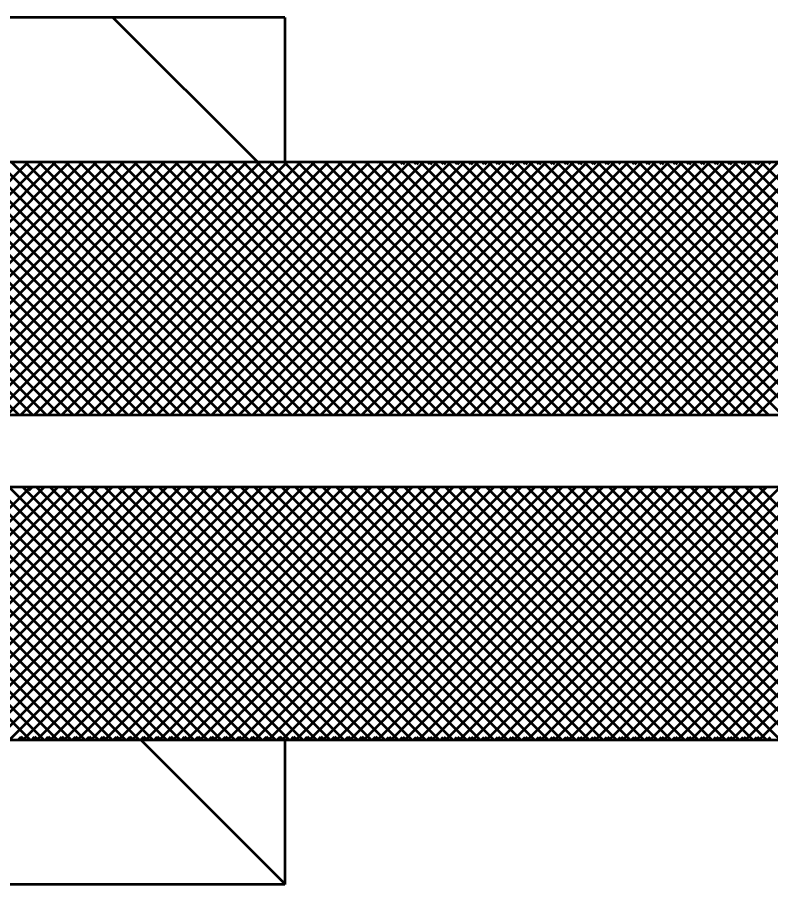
# Model space of a CAD drawing. Extents: x -1 to 679, y 0 to 440.
# Drawn here: x 177.9 to 185.72, y 355.09 to 364.09 of the extents above; entities that cross this region are included whole.
import ezdxf

# ---------------------------------------------------------------- set-up
doc = ezdxf.new("R2010")
doc.units = 0
doc.header["$LTSCALE"] = 0.8
doc.layers.add('1', color=7, linetype='Continuous', lineweight=53)

msp = doc.modelspace()

# ---------------------------------------------------------------- linework, layer by layer
at = {"layer": '1'}
for p, q in [((180.6795, 364.0944), (153.4295, 364.0944)), ((180.3957, 362.5944), (178.8957, 364.0944)), ((180.6795, 364.0944), (180.6795, 362.5944)), ((177.9191, 359.9694), (175.2941, 362.5944)), ((175.3958, 359.9694), (178.0208, 362.5944)), ((178.0605, 359.9694), (175.4355, 362.5944)), ((175.5373, 359.9694), (178.1623, 362.5944)), ((178.2019, 359.9694), (175.5769, 362.5944)), ((175.6787, 359.9694), (178.3037, 362.5944)), ((178.3433, 359.9694), (175.7183, 362.5944)), ((175.8201, 359.9694), (178.4451, 362.5944)), ((178.4847, 359.9694), (175.8597, 362.5944)), ((175.9615, 359.9694), (178.5865, 362.5944)), ((178.6262, 359.9694), (176.0012, 362.5944)), ((176.1029, 359.9694), (178.7279, 362.5944)), ((178.7676, 359.9694), (176.1426, 362.5944)), ((176.2443, 359.9694), (178.8693, 362.5944)), ((178.909, 359.9694), (176.284, 362.5944)), ((176.3858, 359.9694), (179.0108, 362.5944)), ((179.0504, 359.9694), (176.4254, 362.5944)), ((176.5272, 359.9694), (179.1522, 362.5944)), ((179.1918, 359.9694), (176.5668, 362.5944)), ((176.6687, 359.9694), (179.2937, 362.5944)), ((179.3332, 359.9694), (176.7082, 362.5944)), ((176.8101, 359.9694), (179.4351, 362.5944)), ((179.4747, 359.9694), (176.8497, 362.5944)), ((176.9515, 359.9694), (179.5765, 362.5944)), ((179.6161, 359.9694), (176.9911, 362.5944)), ((177.0929, 359.9694), (179.7179, 362.5944)), ((179.7575, 359.9694), (177.1325, 362.5944)), ((177.2343, 359.9694), (179.8593, 362.5944)), ((179.8989, 359.9694), (177.2739, 362.5944)), ((177.3757, 359.9694), (180.0007, 362.5944)), ((180.0404, 359.9694), (177.4154, 362.5944)), ((177.5172, 359.9694), (180.1422, 362.5944)), ((180.1818, 359.9694), (177.5568, 362.5944)), ((177.6586, 359.9694), (180.2836, 362.5944)), ((180.3233, 359.9694), (177.6983, 362.5944)), ((177.8, 359.9694), (180.425, 362.5944)), ((180.4647, 359.9694), (177.8397, 362.5944)), ((177.9254, 362.5869), (177.9179, 362.5944)), ((177.9414, 359.9694), (180.5664, 362.5944)), ((177.9615, 362.5869), (177.969, 362.5944)), ((180.6061, 359.9694), (177.9811, 362.5944)), ((178.0668, 362.5869), (178.0593, 362.5944)), ((178.0828, 359.9694), (180.7078, 362.5944)), ((178.1029, 362.5869), (178.1104, 362.5944)), ((180.7475, 359.9694), (178.1225, 362.5944)), ((178.2082, 362.5869), (178.2007, 362.5944)), ((178.2242, 359.9694), (180.8492, 362.5944)), ((178.2443, 362.5869), (178.2518, 362.5944)), ((180.8889, 359.9694), (178.2639, 362.5944)), ((178.3497, 362.5869), (178.3422, 362.5944)), ((178.3657, 359.9694), (180.9907, 362.5944)), ((178.3858, 362.5869), (178.3932, 362.5944)), ((181.0303, 359.9694), (178.4053, 362.5944)), ((178.4911, 362.5869), (178.4836, 362.5944)), ((178.5071, 359.9694), (181.1321, 362.5944)), ((178.5272, 362.5869), (178.5347, 362.5944)), ((181.1718, 359.9694), (178.5468, 362.5944)), ((178.6325, 362.5869), (178.625, 362.5944)), ((178.6485, 359.9694), (181.2735, 362.5944)), ((178.6686, 362.5869), (178.6761, 362.5944)), ((181.3132, 359.9694), (178.6882, 362.5944)), ((178.7739, 362.5869), (178.7664, 362.5944)), ((178.7899, 359.9694), (181.4149, 362.5944)), ((178.81, 362.5869), (178.8175, 362.5944)), ((181.4546, 359.9694), (178.8296, 362.5944)), ((178.9153, 362.5869), (178.9078, 362.5944)), ((178.9314, 359.9694), (181.5564, 362.5944)), ((178.9514, 362.5869), (178.9589, 362.5944)), ((181.596, 359.9694), (178.971, 362.5944)), ((179.0567, 362.5869), (179.0493, 362.5944)), ((179.0728, 359.9694), (181.6978, 362.5944)), ((179.0928, 362.5869), (179.1003, 362.5944)), ((181.7374, 359.9694), (179.1124, 362.5944)), ((179.1982, 362.5869), (179.1907, 362.5944)), ((179.2142, 359.9694), (181.8392, 362.5944)), ((179.2343, 362.5869), (179.2417, 362.5944)), ((181.8788, 359.9694), (179.2538, 362.5944)), ((179.3396, 362.5869), (179.3321, 362.5944)), ((179.3557, 359.9694), (181.9807, 362.5944)), ((179.3757, 362.5869), (179.3832, 362.5944)), ((182.0203, 359.9694), (179.3953, 362.5944)), ((179.481, 362.5869), (179.4735, 362.5944)), ((179.4971, 359.9694), (182.1221, 362.5944)), ((179.5171, 362.5869), (179.5246, 362.5944)), ((182.1617, 359.9694), (179.5367, 362.5944)), ((179.6224, 362.5869), (179.6149, 362.5944)), ((179.6385, 359.9694), (182.2635, 362.5944)), ((179.6585, 362.5869), (179.666, 362.5944)), ((182.3031, 359.9694), (179.6781, 362.5944)), ((179.7638, 362.5869), (179.7563, 362.5944)), ((179.7799, 359.9694), (182.4049, 362.5944)), ((179.7999, 362.5869), (179.8074, 362.5944)), ((182.4445, 359.9694), (179.8195, 362.5944)), ((179.9052, 362.5869), (179.8978, 362.5944)), ((179.9213, 359.9694), (182.5463, 362.5944)), ((179.9413, 362.5869), (179.9488, 362.5944)), ((182.586, 359.9694), (179.961, 362.5944)), ((180.0467, 362.5869), (180.0392, 362.5944)), ((180.0627, 359.9694), (182.6877, 362.5944)), ((180.0828, 362.5869), (180.0902, 362.5944)), ((182.7274, 359.9694), (180.1024, 362.5944)), ((180.1882, 362.5869), (180.1807, 362.5944)), ((180.2042, 359.9694), (182.8292, 362.5944)), ((180.2242, 362.5869), (180.2317, 362.5944)), ((182.8688, 359.9694), (180.2438, 362.5944)), ((180.3296, 362.5869), (180.3221, 362.5944)), ((180.3456, 359.9694), (182.9706, 362.5944)), ((180.3656, 362.5869), (180.3731, 362.5944)), ((183.0102, 359.9694), (180.3852, 362.5944)), ((180.471, 362.5869), (180.4635, 362.5944)), ((180.487, 359.9694), (183.112, 362.5944)), ((180.5071, 362.5869), (180.5146, 362.5944)), ((183.1517, 359.9694), (180.5267, 362.5944)), ((180.6124, 362.5869), (180.6049, 362.5944)), ((180.6284, 359.9694), (183.2534, 362.5944)), ((183.2931, 359.9694), (180.6681, 362.5944)), ((180.7538, 362.5869), (180.7463, 362.5944)), ((180.7698, 359.9694), (183.3948, 362.5944)), ((180.7899, 362.5869), (180.7974, 362.5944)), ((183.4345, 359.9694), (180.8095, 362.5944)), ((180.8953, 362.5869), (180.8877, 362.5944)), ((180.9112, 359.9694), (183.5362, 362.5944)), ((180.9313, 362.5869), (180.9388, 362.5944)), ((183.5759, 359.9694), (180.9509, 362.5944)), ((181.0367, 362.5869), (181.0292, 362.5944)), ((181.0527, 359.9694), (183.6777, 362.5944)), ((181.0727, 362.5869), (181.0803, 362.5944)), ((183.7173, 359.9694), (181.0923, 362.5944)), ((181.1781, 362.5869), (181.1706, 362.5944)), ((181.1941, 359.9694), (183.8191, 362.5944)), ((181.2142, 362.5869), (181.2217, 362.5944)), ((183.8587, 359.9694), (181.2337, 362.5944)), ((181.3195, 362.5869), (181.312, 362.5944)), ((181.3355, 359.9694), (183.9605, 362.5944)), ((181.3556, 362.5869), (181.3631, 362.5944)), ((184.0002, 359.9694), (181.3752, 362.5944)), ((181.4609, 362.5869), (181.4534, 362.5944)), ((181.477, 359.9694), (184.102, 362.5944)), ((181.497, 362.5869), (181.5045, 362.5944)), ((184.1416, 359.9694), (181.5166, 362.5944)), ((181.6023, 362.5869), (181.5948, 362.5944)), ((181.6184, 359.9694), (184.2434, 362.5944)), ((181.6384, 362.5869), (181.6459, 362.5944)), ((184.283, 359.9694), (181.658, 362.5944)), ((181.7438, 362.5869), (181.7362, 362.5944)), ((181.7598, 359.9694), (184.3848, 362.5944)), ((181.7798, 362.5869), (181.7873, 362.5944)), ((184.4244, 359.9694), (181.7994, 362.5944)), ((181.9, 362.5721), (181.8777, 362.5944)), ((181.9013, 359.9694), (184.5263, 362.5944)), ((181.9064, 362.5721), (181.9288, 362.5944)), ((184.5658, 359.9694), (181.9408, 362.5944)), ((182.0414, 362.5721), (182.0191, 362.5944)), ((182.0427, 359.9694), (184.6677, 362.5944)), ((182.0478, 362.5721), (182.0702, 362.5944)), ((184.7072, 359.9694), (182.0822, 362.5944)), ((182.1828, 362.5721), (182.1605, 362.5944)), ((182.1841, 359.9694), (184.8091, 362.5944)), ((182.1892, 362.5721), (182.2116, 362.5944)), ((184.8487, 359.9694), (182.2237, 362.5944)), ((182.3243, 362.5721), (182.3019, 362.5944)), ((182.3255, 359.9694), (184.9505, 362.5944)), ((182.3307, 362.5721), (182.353, 362.5944)), ((184.9901, 359.9694), (182.3651, 362.5944)), ((182.4657, 362.5721), (182.4433, 362.5944)), ((182.4669, 359.9694), (185.0919, 362.5944)), ((182.4721, 362.5721), (182.4944, 362.5944)), ((185.1316, 359.9694), (182.5066, 362.5944)), ((182.6071, 362.5721), (182.5847, 362.5944)), ((182.6083, 359.9694), (185.2333, 362.5944)), ((182.6135, 362.5721), (182.6358, 362.5944)), ((185.273, 359.9694), (182.648, 362.5944)), ((182.7486, 362.5721), (182.7262, 362.5944)), ((182.7498, 359.9694), (185.3748, 362.5944)), ((182.7549, 362.5721), (182.7772, 362.5944)), ((185.4144, 359.9694), (182.7894, 362.5944)), ((182.89, 362.5721), (182.8677, 362.5944)), ((182.8912, 359.9694), (185.5162, 362.5944)), ((182.8963, 362.5721), (182.9187, 362.5944)), ((185.5558, 359.9694), (182.9308, 362.5944)), ((183.0314, 362.5721), (183.0091, 362.5944)), ((183.0326, 359.9694), (185.6576, 362.5944)), ((183.0378, 362.5721), (183.0602, 362.5944)), ((185.6972, 359.9694), (183.0722, 362.5944)), ((183.1728, 362.5721), (183.1505, 362.5944)), ((183.174, 359.9694), (185.799, 362.5944)), ((183.1792, 362.5721), (183.2016, 362.5944)), ((185.8387, 359.9694), (183.2137, 362.5944)), ((183.3142, 362.5721), (183.2919, 362.5944)), ((183.3154, 359.9694), (185.9404, 362.5944)), ((183.3207, 362.5721), (183.343, 362.5944)), ((185.9801, 359.9694), (183.3551, 362.5944)), ((183.4557, 362.5721), (183.4333, 362.5944)), ((183.4568, 359.9694), (186.0818, 362.5944)), ((183.4621, 362.5721), (183.4844, 362.5944)), ((186.1215, 359.9694), (183.4965, 362.5944)), ((183.5971, 362.5721), (183.5747, 362.5944)), ((183.5983, 359.9694), (186.2233, 362.5944)), ((183.6035, 362.5721), (183.6258, 362.5944)), ((186.2629, 359.9694), (183.6379, 362.5944)), ((183.7385, 362.5721), (183.7162, 362.5944)), ((183.7397, 359.9694), (186.3647, 362.5944)), ((183.7449, 362.5721), (183.7672, 362.5944)), ((186.4043, 359.9694), (183.7793, 362.5944)), ((183.8799, 362.5721), (183.8576, 362.5944)), ((183.8811, 359.9694), (186.5061, 362.5944)), ((183.8863, 362.5721), (183.9087, 362.5944)), ((186.5457, 359.9694), (183.9207, 362.5944)), ((184.0213, 362.5721), (183.999, 362.5944)), ((184.0226, 359.9694), (186.6476, 362.5944)), ((184.0277, 362.5721), (184.0501, 362.5944)), ((186.6872, 359.9694), (184.0622, 362.5944)), ((184.1627, 362.5721), (184.1404, 362.5944)), ((184.164, 359.9694), (186.789, 362.5944)), ((186.8286, 359.9694), (184.2036, 362.5944)), ((184.3042, 362.5721), (184.2818, 362.5944)), ((184.3054, 359.9694), (186.9304, 362.5944)), ((184.3106, 362.5721), (184.3329, 362.5944)), ((186.97, 359.9694), (184.345, 362.5944)), ((184.4456, 362.5721), (184.4232, 362.5944)), ((184.4468, 359.9694), (187.0718, 362.5944)), ((184.452, 362.5721), (184.4743, 362.5944)), ((187.1114, 359.9694), (184.4864, 362.5944)), ((184.587, 362.5721), (184.5647, 362.5944)), ((184.5882, 359.9694), (187.2132, 362.5944)), ((184.5934, 362.5721), (184.6157, 362.5944)), ((187.2528, 359.9694), (184.6278, 362.5944)), ((184.7284, 362.5721), (184.7061, 362.5944)), ((184.7297, 359.9694), (187.3547, 362.5944)), ((184.7348, 362.5721), (184.7572, 362.5944)), ((187.3942, 359.9694), (184.7692, 362.5944)), ((184.8698, 362.5721), (184.8475, 362.5944)), ((184.8711, 359.9694), (187.4961, 362.5944)), ((184.8762, 362.5721), (184.8986, 362.5944)), ((187.5358, 359.9694), (184.9108, 362.5944)), ((185.0112, 362.5721), (184.9889, 362.5944)), ((185.0125, 359.9694), (187.6375, 362.5944)), ((185.0177, 362.5721), (185.04, 362.5944)), ((187.6772, 359.9694), (185.0522, 362.5944)), ((185.1527, 362.5721), (185.1303, 362.5944)), ((185.1539, 359.9694), (187.7789, 362.5944)), ((185.1591, 362.5721), (185.1814, 362.5944)), ((187.8186, 359.9694), (185.1936, 362.5944)), ((185.2942, 362.5721), (185.2718, 362.5944)), ((185.2953, 359.9694), (187.9203, 362.5944)), ((185.3005, 362.5721), (185.3228, 362.5944)), ((187.96, 359.9694), (185.335, 362.5944)), ((185.4356, 362.5721), (185.4133, 362.5944)), ((185.4367, 359.9694), (188.0617, 362.5944)), ((185.442, 362.5721), (185.4643, 362.5944)), ((188.1014, 359.9694), (185.4764, 362.5944)), ((185.577, 362.5721), (185.5547, 362.5944)), ((185.5782, 359.9694), (188.2032, 362.5944)), ((185.5834, 362.5721), (185.6058, 362.5944)), ((188.2428, 359.9694), (185.6178, 362.5944)), ((185.7184, 362.5721), (185.6961, 362.5944)), ((175.4149, 356.5944), (178.0399, 359.2194)), ((178.0413, 356.5944), (175.4163, 359.2194)), ((175.5564, 356.5944), (178.1814, 359.2194)), ((178.1827, 356.5944), (175.5577, 359.2194)), ((175.6978, 356.5944), (178.3228, 359.2194)), ((178.3243, 356.5944), (175.6993, 359.2194)), ((175.8392, 356.5944), (178.4642, 359.2194)), ((178.4657, 356.5944), (175.8407, 359.2194)), ((175.9807, 356.5944), (178.6057, 359.2194)), ((178.6071, 356.5944), (175.9821, 359.2194)), ((176.1221, 356.5944), (178.7471, 359.2194)), ((178.7485, 356.5944), (176.1235, 359.2194)), ((176.2635, 356.5944), (178.8885, 359.2194)), ((178.8899, 356.5944), (176.2649, 359.2194)), ((176.4049, 356.5944), (179.0299, 359.2194)), ((179.0313, 356.5944), (176.4063, 359.2194)), ((176.5463, 356.5944), (179.1713, 359.2194)), ((179.1728, 356.5944), (176.5478, 359.2194)), ((176.6877, 356.5944), (179.3127, 359.2194)), ((179.3142, 356.5944), (176.6892, 359.2194)), ((176.8292, 356.5944), (179.4542, 359.2194)), ((179.4556, 356.5944), (176.8306, 359.2194)), ((176.9706, 356.5944), (179.5956, 359.2194)), ((179.597, 356.5944), (176.972, 359.2194)), ((177.112, 356.5944), (179.737, 359.2194)), ((179.7384, 356.5944), (177.1134, 359.2194)), ((177.2534, 356.5944), (179.8784, 359.2194)), ((179.8798, 356.5944), (177.2548, 359.2194)), ((177.3948, 356.5944), (180.0198, 359.2194)), ((180.0212, 356.5944), (177.3962, 359.2194)), ((177.5362, 356.5944), (180.1612, 359.2194)), ((180.1627, 356.5944), (177.5377, 359.2194)), ((177.6777, 356.5944), (180.3027, 359.2194)), ((180.3041, 356.5944), (177.6791, 359.2194)), ((177.8191, 356.5944), (180.4441, 359.2194)), ((180.4455, 356.5944), (177.8205, 359.2194)), ((177.9605, 356.5944), (180.5855, 359.2194)), ((180.5869, 356.5944), (177.9619, 359.2194)), ((178.0283, 359.189), (178.0551, 359.2158)), ((178.102, 356.5944), (180.727, 359.2194)), ((180.7283, 356.5944), (178.1033, 359.2194)), ((178.2434, 356.5944), (180.8684, 359.2194)), ((180.8698, 356.5944), (178.2448, 359.2194)), ((178.3848, 356.5944), (181.0098, 359.2194)), ((181.0112, 356.5944), (178.3862, 359.2194)), ((178.5263, 356.5944), (181.1513, 359.2194)), ((181.1527, 356.5944), (178.5277, 359.2194)), ((178.6677, 356.5944), (181.2927, 359.2194)), ((181.2941, 356.5944), (178.6691, 359.2194)), ((178.8091, 356.5944), (181.4341, 359.2194)), ((181.4355, 356.5944), (178.8105, 359.2194)), ((178.9505, 356.5944), (181.5755, 359.2194)), ((181.5769, 356.5944), (178.9519, 359.2194)), ((179.0919, 356.5944), (181.7169, 359.2194)), ((181.7183, 356.5944), (179.0933, 359.2194)), ((179.2333, 356.5944), (181.8583, 359.2194)), ((181.8597, 356.5944), (179.2347, 359.2194)), ((179.3748, 356.5944), (181.9998, 359.2194)), ((182.0012, 356.5944), (179.3762, 359.2194)), ((179.5162, 356.5944), (182.1412, 359.2194)), ((182.1426, 356.5944), (179.5176, 359.2194)), ((179.6576, 356.5944), (182.2826, 359.2194)), ((182.284, 356.5944), (179.659, 359.2194)), ((179.799, 356.5944), (182.424, 359.2194)), ((182.4254, 356.5944), (179.8004, 359.2194)), ((179.9404, 356.5944), (182.5654, 359.2194)), ((182.5668, 356.5944), (179.9418, 359.2194)), ((180.0818, 356.5944), (182.7068, 359.2194)), ((182.7082, 356.5944), (180.0832, 359.2194)), ((180.2233, 356.5944), (182.8483, 359.2194)), ((182.8497, 356.5944), (180.2247, 359.2194)), ((180.3647, 356.5944), (182.9897, 359.2194)), ((182.9911, 356.5944), (180.3661, 359.2194)), ((180.5061, 356.5944), (183.1311, 359.2194)), ((183.1325, 356.5944), (180.5075, 359.2194)), ((180.6476, 356.5944), (183.2726, 359.2194)), ((183.2739, 356.5944), (180.6489, 359.2194)), ((180.789, 356.5944), (183.414, 359.2194)), ((183.4154, 356.5944), (180.7904, 359.2194)), ((180.9304, 356.5944), (183.5554, 359.2194)), ((183.5568, 356.5944), (180.9318, 359.2194)), ((181.0718, 356.5944), (183.6968, 359.2194)), ((183.6983, 356.5944), (181.0733, 359.2194)), ((181.2132, 356.5944), (183.8382, 359.2194)), ((183.8397, 356.5944), (181.2147, 359.2194)), ((181.3547, 356.5944), (183.9797, 359.2194)), ((183.9811, 356.5944), (181.3561, 359.2194)), ((181.4961, 356.5944), (184.1211, 359.2194)), ((184.1225, 356.5944), (181.4975, 359.2194)), ((181.6375, 356.5944), (184.2625, 359.2194)), ((184.2639, 356.5944), (181.6389, 359.2194)), ((181.7789, 356.5944), (184.4039, 359.2194)), ((184.4053, 356.5944), (181.7803, 359.2194)), ((181.9203, 356.5944), (184.5453, 359.2194)), ((184.5468, 356.5944), (181.9218, 359.2194)), ((182.0617, 356.5944), (184.6867, 359.2194)), ((184.6882, 356.5944), (182.0632, 359.2194)), ((182.2032, 356.5944), (184.8282, 359.2194)), ((184.8296, 356.5944), (182.2046, 359.2194)), ((182.3446, 356.5944), (184.9696, 359.2194)), ((184.971, 356.5944), (182.346, 359.2194)), ((182.486, 356.5944), (185.111, 359.2194)), ((185.1124, 356.5944), (182.4874, 359.2194)), ((182.6274, 356.5944), (185.2524, 359.2194)), ((185.2538, 356.5944), (182.6288, 359.2194)), ((182.7688, 356.5944), (185.3938, 359.2194)), ((185.3953, 356.5944), (182.7703, 359.2194)), ((182.9102, 356.5944), (185.5352, 359.2194)), ((185.5367, 356.5944), (182.9117, 359.2194)), ((183.0517, 356.5944), (185.6767, 359.2194)), ((185.6781, 356.5944), (183.0531, 359.2194)), ((183.1932, 356.5944), (185.8182, 359.2194)), ((185.8195, 356.5944), (183.1945, 359.2194)), ((183.3346, 356.5944), (185.9596, 359.2194)), ((185.961, 356.5944), (183.336, 359.2194)), ((183.476, 356.5944), (186.101, 359.2194)), ((186.1024, 356.5944), (183.4774, 359.2194)), ((183.6174, 356.5944), (186.2424, 359.2194)), ((186.2438, 356.5944), (183.6188, 359.2194)), ((183.7588, 356.5944), (186.3838, 359.2194)), ((186.3852, 356.5944), (183.7602, 359.2194)), ((183.9002, 356.5944), (186.5252, 359.2194)), ((186.5267, 356.5944), (183.9017, 359.2194)), ((184.0417, 356.5944), (186.6667, 359.2194)), ((186.6681, 356.5944), (184.0431, 359.2194)), ((184.1831, 356.5944), (186.8081, 359.2194)), ((186.8095, 356.5944), (184.1845, 359.2194)), ((184.3245, 356.5944), (186.9495, 359.2194)), ((186.9509, 356.5944), (184.3259, 359.2194)), ((184.4659, 356.5944), (187.0909, 359.2194)), ((187.0923, 356.5944), (184.4673, 359.2194)), ((184.6073, 356.5944), (187.2323, 359.2194)), ((187.2337, 356.5944), (184.6087, 359.2194)), ((184.7488, 356.5944), (187.3738, 359.2194)), ((187.3752, 356.5944), (184.7502, 359.2194)), ((184.8902, 356.5944), (187.5152, 359.2194)), ((187.5166, 356.5944), (184.8916, 359.2194)), ((185.0316, 356.5944), (187.6566, 359.2194)), ((187.658, 356.5944), (185.033, 359.2194)), ((185.173, 356.5944), (187.798, 359.2194)), ((187.7994, 356.5944), (185.1744, 359.2194)), ((185.3144, 356.5944), (187.9394, 359.2194)), ((187.9408, 356.5944), (185.3158, 359.2194)), ((185.4558, 356.5944), (188.0808, 359.2194)), ((188.0822, 356.5944), (185.4572, 359.2194)), ((185.5973, 356.5944), (188.2223, 359.2194)), ((188.2237, 356.5944), (185.5987, 359.2194)), ((177.9087, 356.5944), (177.9423, 356.628)), ((177.9782, 356.5944), (177.9446, 356.628)), ((178.0501, 356.5944), (178.0837, 356.628)), ((178.1196, 356.5944), (178.086, 356.628)), ((178.1915, 356.5944), (178.2251, 356.628)), ((178.261, 356.5944), (178.2274, 356.628)), ((178.3329, 356.5944), (178.3665, 356.628)), ((178.4024, 356.5944), (178.3688, 356.628)), ((178.4743, 356.5944), (178.5079, 356.628)), ((178.5438, 356.5944), (178.5102, 356.628)), ((178.6157, 356.5944), (178.6493, 356.628)), ((178.6853, 356.5944), (178.6517, 356.628)), ((178.7572, 356.5944), (178.7908, 356.628)), ((178.8268, 356.5944), (178.7932, 356.628)), ((178.8986, 356.5944), (178.9322, 356.628)), ((178.9682, 356.5944), (178.9346, 356.628)), ((179.04, 356.5944), (179.0736, 356.628)), ((179.1096, 356.5944), (179.076, 356.628)), ((179.1814, 356.5944), (179.215, 356.628)), ((180.6878, 355.0944), (179.1878, 356.5944)), ((179.251, 356.5944), (179.2174, 356.628)), ((179.3228, 356.5944), (179.3564, 356.628)), ((179.3924, 356.5944), (179.3588, 356.628)), ((179.4643, 356.5944), (179.4979, 356.628)), ((179.5338, 356.5944), (179.5002, 356.628)), ((179.6058, 356.5944), (179.6393, 356.628)), ((179.6753, 356.5944), (179.6417, 356.628)), ((179.7472, 356.5944), (179.7807, 356.628)), ((179.8167, 356.5944), (179.7831, 356.628)), ((179.8886, 356.5944), (179.9222, 356.628)), ((179.9581, 356.5944), (179.9245, 356.628)), ((180.03, 356.5944), (180.0636, 356.628)), ((180.0995, 356.5944), (180.0659, 356.628)), ((180.1714, 356.5944), (180.205, 356.628)), ((180.2409, 356.5944), (180.2073, 356.628)), ((180.3128, 356.5944), (180.3464, 356.628)), ((180.3823, 356.5944), (180.3487, 356.628)), ((180.4543, 356.5944), (180.4878, 356.628)), ((180.5238, 356.5944), (180.4902, 356.628)), ((180.5957, 356.5944), (180.6292, 356.628)), ((180.6652, 356.5944), (180.6316, 356.628)), ((180.6795, 356.5944), (180.6795, 355.0944)), ((180.7371, 356.5944), (180.7707, 356.628)), ((180.8066, 356.5944), (180.773, 356.628)), ((180.8785, 356.5944), (180.9121, 356.628)), ((180.948, 356.5944), (180.9144, 356.628)), ((181.0199, 356.5944), (181.0535, 356.628)), ((181.0895, 356.5944), (181.0559, 356.628)), ((181.1613, 356.5944), (181.1949, 356.628)), ((181.2309, 356.5944), (181.1973, 356.628)), ((181.3028, 356.5944), (181.3363, 356.628)), ((181.3723, 356.5944), (181.3388, 356.628)), ((181.4442, 356.5944), (181.4777, 356.628)), ((181.5137, 356.5944), (181.4802, 356.628)), ((181.5856, 356.5944), (181.6192, 356.628)), ((181.6552, 356.5944), (181.6216, 356.628)), ((181.727, 356.5944), (181.7576, 356.625)), ((181.7966, 356.5944), (181.766, 356.625)), ((181.8684, 356.5944), (181.899, 356.625)), ((181.938, 356.5944), (181.9074, 356.625)), ((182.0099, 356.5944), (182.0405, 356.625)), ((182.0794, 356.5944), (182.0488, 356.625)), ((182.1513, 356.5944), (182.1819, 356.625)), ((182.2208, 356.5944), (182.1902, 356.625)), ((182.2927, 356.5944), (182.3233, 356.625)), ((182.3622, 356.5944), (182.3317, 356.625)), ((182.4342, 356.5944), (182.4647, 356.625)), ((182.5037, 356.5944), (182.4731, 356.625)), ((182.5756, 356.5944), (182.6062, 356.625)), ((182.6451, 356.5944), (182.6145, 356.625)), ((182.717, 356.5944), (182.7476, 356.625)), ((182.7865, 356.5944), (182.7559, 356.625)), ((182.8584, 356.5944), (182.889, 356.625)), ((182.9279, 356.5944), (182.8973, 356.625)), ((182.9998, 356.5944), (183.0304, 356.625)), ((183.0693, 356.5944), (183.0387, 356.625)), ((183.1412, 356.5944), (183.1718, 356.625)), ((183.2107, 356.5944), (183.1802, 356.625)), ((183.2827, 356.5944), (183.3132, 356.625)), ((183.3522, 356.5944), (183.3216, 356.625)), ((183.4241, 356.5944), (183.4547, 356.625)), ((183.4936, 356.5944), (183.463, 356.625)), ((183.5655, 356.5944), (183.5961, 356.625)), ((183.6351, 356.5944), (183.6045, 356.625)), ((183.7069, 356.5944), (183.7375, 356.625)), ((183.7765, 356.5944), (183.7459, 356.625)), ((183.8483, 356.5944), (183.8789, 356.625)), ((183.9179, 356.5944), (183.8873, 356.625)), ((183.9897, 356.5944), (184.0203, 356.625)), ((184.0593, 356.5944), (184.0288, 356.625)), ((184.1312, 356.5944), (184.1617, 356.625)), ((184.2007, 356.5944), (184.1702, 356.625)), ((184.2726, 356.5944), (184.3032, 356.625)), ((184.3422, 356.5944), (184.3116, 356.625)), ((184.414, 356.5944), (184.4446, 356.625)), ((184.4836, 356.5944), (184.453, 356.625)), ((184.5555, 356.5944), (184.5861, 356.625)), ((184.625, 356.5944), (184.5944, 356.625)), ((184.6969, 356.5944), (184.7275, 356.625)), ((184.7664, 356.5944), (184.7358, 356.625)), ((184.8383, 356.5944), (184.8689, 356.625)), ((184.9078, 356.5944), (184.8773, 356.625)), ((184.9797, 356.5944), (185.0103, 356.625)), ((185.0493, 356.5944), (185.0187, 356.625)), ((185.1212, 356.5944), (185.1517, 356.625)), ((185.1907, 356.5944), (185.1601, 356.625)), ((185.2626, 356.5944), (185.2932, 356.625)), ((185.3321, 356.5944), (185.3015, 356.625)), ((185.404, 356.5944), (185.4346, 356.625)), ((185.4735, 356.5944), (185.4429, 356.625)), ((185.5454, 356.5944), (185.576, 356.625)), ((185.6149, 356.5944), (185.5843, 356.625)), ((185.6868, 356.5944), (185.7174, 356.625)), ((180.6795, 355.0944), (153.4295, 355.0944))]:
    msp.add_line(p, q, dxfattribs=at)
msp.add_lwpolyline([(162.7016, 360.5988), (172.6795, 362.5944), (180.6795, 362.5944), (193.1795, 362.5944), (193.1795, 360.5944), (193.1795, 358.5944), (193.1795, 356.5944), (172.6795, 356.5944), (167.6793, 357.5944), (162.6795, 358.5944)], dxfattribs=at)
msp.add_lwpolyline([(163.1795, 359.2194), (163.1795, 359.9694), (192.6795, 359.9694), (192.6795, 359.2194)], close=True, dxfattribs=at)

doc.saveas('drawing.dxf')
